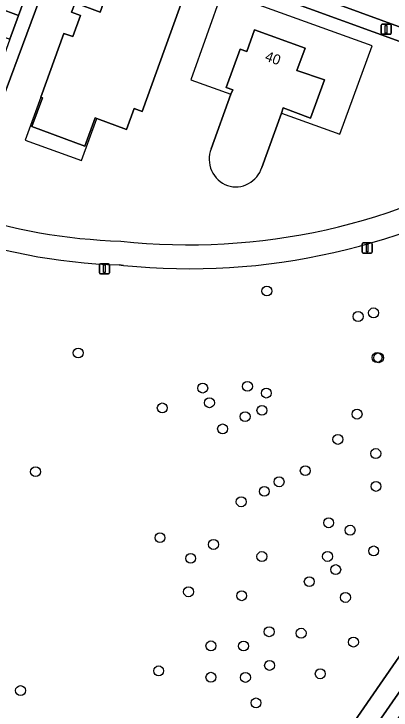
# Model space of a CAD drawing. Extents: x 155275 to 156265, y 382654 to 383635.
# Drawn here: x 155969.9 to 156007.1, y 382790 to 382858.7 of the extents above; entities that cross this region are included whole.
import ezdxf

# ---------------------------------------------------------------- set-up
doc = ezdxf.new("R2010")
doc.units = 0
for name, color, linetype in [('IMGEO_Boom', 7, 'Continuous'), ('IMGEO_Erf', 7, 'Continuous'), ('IMGEO_Groenvoorziening', 7, 'Continuous'), ('IMGEO_Lichtmast', 7, 'Continuous'), ('IMGEO_Loofbos', 7, 'Continuous'), ('IMGEO_Oever', 7, 'Continuous'), ('IMGEO_Pand', 7, 'Continuous'), ('IMGEO_Pand_nummerreeks', 7, 'Continuous'), ('IMGEO_Pand_overbouw', 7, 'Continuous'), ('IMGEO_Parkeervlak_open', 7, 'Continuous'), ('IMGEO_Rijbaan_lokaal_open', 7, 'Continuous'), ('IMGEO_Voetpad_open', 7, 'Continuous'), ('IMGEO_Waterloop', 7, 'Continuous')]:
    doc.layers.add(name, color=color, linetype=linetype)

msp = doc.modelspace()

# ---------------------------------------------------------------- linework, layer by layer
at = {"layer": 'IMGEO_Boom'}
for centre in [(155994.853, 382831.381), (156003.86, 382828.868), (156005.38, 382829.226), (155976.235, 382825.271), (156005.729, 382824.822), (156005.889, 382824.799), (155992.938, 382821.978), (155988.524, 382821.808), (155994.8, 382821.315), (155989.189, 382820.361), (155984.531, 382819.849), (155994.368, 382819.611), (156003.755, 382819.24), (155992.71, 382818.992), (155990.485, 382817.78), (156001.859, 382816.748), (156005.605, 382815.353), (155972.023, 382813.562), (155998.644, 382813.658), (155996.059, 382812.564), (156005.626, 382812.112), (155994.6, 382811.62), (155992.324, 382810.591), (156000.956, 382808.518), (156003.066, 382807.788), (155984.306, 382807.05), (155989.587, 382806.384), (156005.395, 382805.743), (155987.334, 382805.014), (155994.363, 382805.191), (156000.84, 382805.2), (156001.649, 382803.904), (155999.04, 382802.714), (155987.125, 382801.716), (155992.368, 382801.326), (156002.614, 382801.154), (155995.081, 382797.773), (155998.234, 382797.631), (156003.4, 382796.754), (155989.334, 382796.38), (155992.553, 382796.366), (155984.172, 382793.913), (155995.121, 382794.452), (155989.332, 382793.283), (155992.743, 382793.269), (156000.121, 382793.625), (155970.542, 382791.97), (155993.783, 382790.753)]:
    msp.add_circle(centre, 0.489, dxfattribs=at)
at = {"layer": 'IMGEO_Erf'}
for points in [[(156049.271, 382876.469), (155986.733, 382899.275), (155985.513, 382896.209), (155977.474, 382874.314), (156011.194, 382862.059), (156017.047, 382859.976), (156014.804, 382853.502), (156014.672, 382853.55), (155989.659, 382862.664), (155989.671, 382862.757), (155975.249, 382867.763), (155964.586, 382839.123)], [(155989.36, 382845.404), (155991.289, 382850.788), (155991.492, 382851.211), (155990.834, 382851.45), (155992.214, 382855.247), (155992.872, 382855.008), (155993.648, 382857.141), (155998.624, 382855.333)], [(155998.624, 382855.333), (155997.825, 382853.14), (156000.542, 382852.199), (155999.176, 382848.417), (155996.474, 382849.441), (155996.3, 382848.94), (155994.35, 382843.581)]]:
    msp.add_lwpolyline(points, dxfattribs=at)
msp.add_lwpolyline([(155982.537, 382849.087), (155981.766, 382849.369), (155981.017, 382847.321), (155978.087, 382848.392), (155977.918, 382848.454), (155976.905, 382845.683), (155971.664, 382847.599), (155972.701, 382850.436), (155972.532, 382850.498), (155974.831, 382856.791), (155975.721, 382856.471), (155976.476, 382858.552), (155975.584, 382858.88), (155975.919, 382859.792), (155978.396, 382858.899), (155979.92, 382863.141), (155980.304, 382864.165), (155987.091, 382861.696)], close=True, dxfattribs=at)
for centre, radius, start, end in [((155991.945, 382844.381), 2.78, 158.40148, 249.3885), ((155987.192, 382897.947), 62.009, 263.74156, 301.41848), ((155991.773, 382844.341), 2.686, 252.5095, 343.56163), ((155982.063, 382891.496), 55.212, 251.54607, 268.30722)]:
    msp.add_arc(centre, radius, start, end, dxfattribs=at)
at = {"layer": 'IMGEO_Groenvoorziening'}
msp.add_lwpolyline([(155972.544, 382864.566), (155968.602, 382866.016), (155966.44, 382860.003), (155970.354, 382858.566)], close=True, dxfattribs=at)
at = {"layer": 'IMGEO_Lichtmast'}
for p, q in [((156006.122, 382856.802), (156006.122, 382857.602)), ((156006.122, 382857.602), (156006.122, 382856.802)), ((156006.222, 382857.702), (156007.012, 382857.702)), ((156007.012, 382857.702), (156006.222, 382857.702)), ((156007.112, 382857.602), (156007.112, 382856.802)), ((156007.112, 382856.802), (156007.112, 382857.602)), ((156007.012, 382856.702), (156006.222, 382856.702)), ((156006.222, 382856.702), (156007.012, 382856.702)), ((156004.263, 382835.227), (156004.263, 382836.027)), ((156004.263, 382836.027), (156004.263, 382835.227)), ((156004.363, 382836.127), (156005.153, 382836.127)), ((156005.153, 382836.127), (156004.363, 382836.127)), ((156005.253, 382836.027), (156005.253, 382835.227)), ((156005.253, 382835.227), (156005.253, 382836.027)), ((156005.153, 382835.127), (156004.363, 382835.127)), ((156004.363, 382835.127), (156005.153, 382835.127)), ((155978.32, 382833.173), (155978.32, 382833.973)), ((155978.32, 382833.973), (155978.32, 382833.173)), ((155978.42, 382834.073), (155979.21, 382834.073)), ((155979.21, 382834.073), (155978.42, 382834.073)), ((155979.31, 382833.973), (155979.31, 382833.173)), ((155979.31, 382833.173), (155979.31, 382833.973)), ((155979.21, 382833.073), (155978.42, 382833.073)), ((155978.42, 382833.073), (155979.21, 382833.073))]:
    msp.add_line(p, q, dxfattribs=at)
for points in [[(156006.542, 382857.577), (156006.692, 382857.577), (156006.692, 382856.827), (156006.542, 382856.827), (156006.542, 382857.577)], [(156004.683, 382836.002), (156004.833, 382836.002), (156004.833, 382835.252), (156004.683, 382835.252), (156004.683, 382836.002)], [(155978.74, 382833.948), (155978.89, 382833.948), (155978.89, 382833.198), (155978.74, 382833.198), (155978.74, 382833.948)]]:
    msp.add_lwpolyline(points, dxfattribs=at)
for centre, start, end in [((156006.222, 382857.602), 90, 180), ((156006.222, 382857.602), 90, 180), ((156007.012, 382857.602), 0, 90), ((156007.012, 382857.602), 360, 90), ((156006.222, 382856.802), 180, 270), ((156006.222, 382856.802), 180, 270), ((156007.012, 382856.802), 270, 0), ((156007.012, 382856.802), 270, 0), ((156004.363, 382836.027), 90, 180), ((156004.363, 382836.027), 90, 180), ((156005.153, 382836.027), 0, 90), ((156005.153, 382836.027), 360, 90), ((156004.363, 382835.227), 180, 270), ((156004.363, 382835.227), 180, 270), ((156005.153, 382835.227), 270, 0), ((156005.153, 382835.227), 270, 0), ((155978.42, 382833.973), 90, 180), ((155978.42, 382833.973), 90, 180), ((155979.21, 382833.973), 0, 90), ((155979.21, 382833.973), 360, 90), ((155978.42, 382833.173), 180, 270), ((155978.42, 382833.173), 180, 270), ((155979.21, 382833.173), 270, 0), ((155979.21, 382833.173), 270, 0)]:
    msp.add_arc(centre, 0.1, start, end, dxfattribs=at)
at = {"layer": 'IMGEO_Loofbos'}
for points in [[(155934.35, 382725.505), (155936.692, 382725.864), (155940.946, 382726.618), (155945.166, 382727.826), (155948.196, 382728.914), (155951.784, 382730.315), (155954.364, 382731.6), (155958.769, 382734.001), (155962.634, 382736.652), (155965.967, 382739.079), (155968.671, 382741.394), (155972.439, 382745.646), (155978.599, 382754.24), (155980.796, 382757.16), (155986.725, 382765.837), (156000, 382783.894), (156054.965, 382863.418)], [(155980.695, 382833.905), (155980.481, 382833.927), (155980.268, 382833.95)]]:
    msp.add_lwpolyline(points, dxfattribs=at)
for centre, radius, start, end in [((155987.19, 382897.956), 64.379, 264.20988, 301.40199), ((155982.065, 382891.518), 57.596, 249.90548, 268.21174)]:
    msp.add_arc(centre, radius, start, end, dxfattribs=at)
at = {"layer": 'IMGEO_Oever'}
for points in [[(155978.096, 382748.892), (156032.148, 382826.737), (156060.891, 382870.474), (156061.475, 382871.707), (156062.389, 382871.357), (156061.948, 382870.021), (156039.407, 382835.215), (156018.939, 382805.285), (156004.138, 382783.88), (155988.541, 382761.444), (155979.267, 382747.908)], [(156058.076, 382870.033), (156055.977, 382865.399), (156054.965, 382863.418), (156000, 382783.894), (155986.725, 382765.837), (155980.796, 382757.16), (155978.599, 382754.24), (155972.439, 382745.646), (155968.671, 382741.394), (155965.967, 382739.079), (155962.634, 382736.652), (155958.769, 382734.001), (155954.364, 382731.6), (155951.784, 382730.315), (155948.196, 382728.914), (155945.166, 382727.826), (155940.946, 382726.618), (155936.692, 382725.864), (155934.35, 382725.505)]]:
    msp.add_lwpolyline(points, dxfattribs=at)
at = {"layer": 'IMGEO_Pand'}
msp.add_lwpolyline([(155987.091, 382861.696), (155980.304, 382864.165), (155979.92, 382863.141), (155978.396, 382858.899), (155975.919, 382859.792), (155975.584, 382858.88), (155976.476, 382858.552), (155975.721, 382856.471), (155974.831, 382856.791), (155972.532, 382850.498), (155972.701, 382850.436), (155971.664, 382847.599), (155976.905, 382845.683), (155977.918, 382848.454), (155978.087, 382848.392), (155981.017, 382847.321), (155981.766, 382849.369), (155982.537, 382849.087)], close=True, dxfattribs=at)
for points in [[(155996.474, 382849.441), (155999.176, 382848.417), (156000.542, 382852.199), (155997.825, 382853.14), (155998.624, 382855.333), (155993.648, 382857.141), (155992.872, 382855.008), (155992.214, 382855.247), (155990.834, 382851.45), (155991.492, 382851.211), (155991.289, 382850.788), (155989.36, 382845.404)], [(155994.35, 382843.581), (155996.3, 382848.94), (155996.474, 382849.441)]]:
    msp.add_lwpolyline(points, dxfattribs=at)
for centre, radius, start, end in [((155991.945, 382844.381), 2.78, 158.40148, 249.3885), ((155991.773, 382844.341), 2.686, 252.5095, 343.56163)]:
    msp.add_arc(centre, radius, start, end, dxfattribs=at)
at = {"layer": 'IMGEO_Pand_overbouw'}
for points in [[(155991.289, 382850.788), (155991.492, 382851.211), (155990.834, 382851.45), (155992.214, 382855.247), (155992.872, 382855.008), (155993.648, 382857.141), (155998.624, 382855.333), (155997.825, 382853.14), (156000.542, 382852.199), (155999.176, 382848.417), (155996.474, 382849.441), (155996.3, 382848.94), (156002.056, 382846.847), (156005.24, 382855.549), (155990.455, 382860.912), (155987.335, 382852.205)], [(155978.087, 382848.392), (155977.918, 382848.454), (155976.905, 382845.683), (155971.664, 382847.599), (155972.701, 382850.436), (155972.532, 382850.498), (155971.001, 382846.267), (155976.573, 382844.25)]]:
    msp.add_lwpolyline(points, close=True, dxfattribs=at)
at = {"layer": 'IMGEO_Parkeervlak_open'}
msp.add_lwpolyline([(155970.354, 382858.566), (155966.44, 382860.003), (155965.678, 382860.283), (155964.829, 382857.936), (155965.589, 382857.657), (155969.5, 382856.22)], close=True, dxfattribs=at)
at = {"layer": 'IMGEO_Rijbaan_lokaal_open'}
msp.add_lwpolyline([(155976.929, 382872.845), (155974.767, 382873.624), (155973.477, 382870.067), (155975.784, 382869.222), (156014.059, 382855.205), (156015.411, 382858.977)], close=True, dxfattribs=at)
at = {"layer": 'IMGEO_Voetpad_open'}
msp.add_lwpolyline([(155975.784, 382869.222), (155975.249, 382867.763), (155989.671, 382862.757), (155989.659, 382862.664), (156014.672, 382853.55), (156014.804, 382853.502), (156017.047, 382859.976), (156011.194, 382862.059), (155977.474, 382874.314), (155976.929, 382872.845), (156015.411, 382858.977), (156014.059, 382855.205)], close=True, dxfattribs=at)
for points in [[(155972.67, 382868.739), (155973.868, 382868.317), (155972.544, 382864.566), (155970.354, 382858.566), (155969.5, 382856.22), (155967.312, 382850.22), (155965.636, 382845.562), (155963.446, 382839.517)], [(155964.586, 382839.123), (155975.249, 382867.763)], [(155980.268, 382833.95), (155980.481, 382833.927), (155980.695, 382833.905)]]:
    msp.add_lwpolyline(points, dxfattribs=at)
for centre, radius, start, end in [((155987.192, 382897.947), 62.009, 263.74156, 301.41848), ((155987.19, 382897.956), 64.379, 264.20988, 301.40199), ((155982.063, 382891.496), 55.212, 251.54607, 268.30722), ((155982.065, 382891.518), 57.596, 249.90548, 268.21174)]:
    msp.add_arc(centre, radius, start, end, dxfattribs=at)
at = {"layer": 'IMGEO_Waterloop'}
msp.add_lwpolyline([(155979.267, 382747.908), (155988.541, 382761.444), (156004.138, 382783.88), (156018.939, 382805.285), (156039.407, 382835.215), (156061.948, 382870.021), (156062.389, 382871.357), (156061.475, 382871.707), (156060.891, 382870.474), (156032.148, 382826.737), (155978.096, 382748.892)], dxfattribs=at)

# ---------------------------------------------------------------- texts
at = {"layer": 'IMGEO_Pand_nummerreeks'}
msp.add_text('40', height=1, rotation=340.03169, dxfattribs=at).set_placement((155994.592, 382854.138))

doc.saveas('drawing.dxf')
